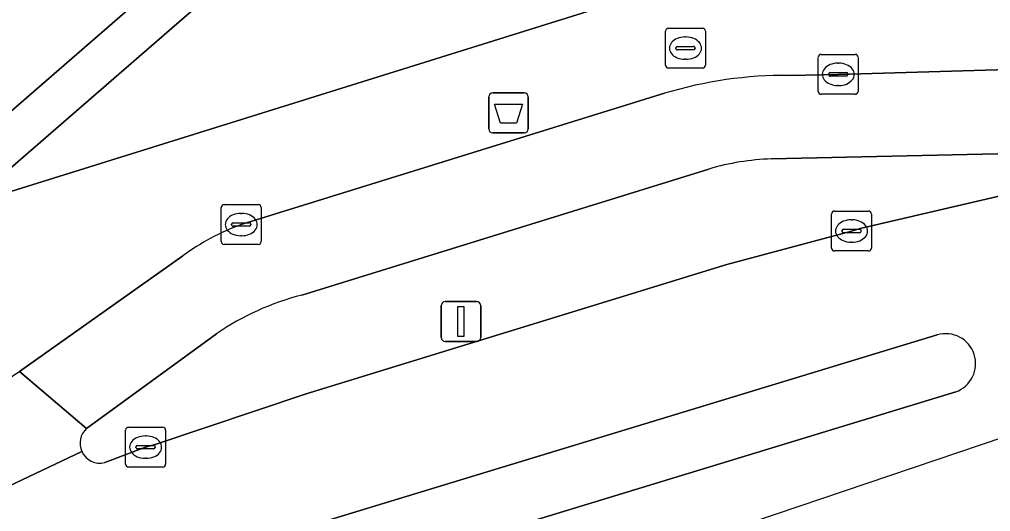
# Model space of a CAD drawing. Extents: x 161772 to 163126, y 383092 to 383917.
# Drawn here: x 162845.3 to 162869.63, y 383679.16 to 383691.48 of the extents above; entities that cross this region are included whole.
import ezdxf

# ---------------------------------------------------------------- set-up
doc = ezdxf.new("R2010")
doc.units = 0
for name, color, linetype in [('IMGEO_Afvalbak', 7, 'Continuous'), ('IMGEO_Fietspad_gesloten', 7, 'Continuous'), ('IMGEO_Groenvoorziening', 7, 'Continuous'), ('IMGEO_Kolk', 7, 'Continuous'), ('IMGEO_Lichtmast', 7, 'Continuous'), ('IMGEO_Rijbaan_lokaal_gesloten', 7, 'Continuous'), ('IMGEO_Rijbaan_lokaal_open', 7, 'Continuous'), ('IMGEO_Rioolput', 7, 'Continuous'), ('IMGEO_Verkeerseiland_open', 7, 'Continuous'), ('IMGEO_Voetpad_open', 7, 'Continuous')]:
    doc.layers.add(name, color=color, linetype=linetype)

msp = doc.modelspace()

# ---------------------------------------------------------------- linework, layer by layer
at = {"layer": 'IMGEO_Afvalbak'}
for p, q in [((162857.158, 383689.643), (162857.948, 383689.643)), ((162857.948, 383689.643), (162857.158, 383689.643)), ((162857.058, 383688.743), (162857.058, 383689.543)), ((162857.058, 383689.543), (162857.058, 383688.743)), ((162858.048, 383689.543), (162858.048, 383688.743)), ((162858.048, 383688.743), (162858.048, 383689.543)), ((162857.948, 383688.643), (162857.158, 383688.643)), ((162857.158, 383688.643), (162857.948, 383688.643))]:
    msp.add_line(p, q, dxfattribs=at)
msp.add_lwpolyline([(162857.201, 383689.357), (162857.905, 383689.357), (162857.756, 383688.887), (162857.35, 383688.887), (162857.201, 383689.357)], dxfattribs=at)
for centre, start, end in [((162857.158, 383689.543), 90, 180), ((162857.158, 383689.543), 90, 180), ((162857.948, 383689.543), 0, 90), ((162857.948, 383689.543), 360, 90), ((162857.158, 383688.743), 180, 270), ((162857.158, 383688.743), 180, 270), ((162857.948, 383688.743), 270, 0), ((162857.948, 383688.743), 270, 0)]:
    msp.add_arc(centre, 0.1, start, end, dxfattribs=at)
at = {"layer": 'IMGEO_Fietspad_gesloten'}
for points in [[(162864.141, 383687.989), (162870.177, 383688.123), (162870.18, 383690.225), (162870.067, 383690.229), (162865.814, 383690.107), (162864.583, 383690.083)], [(162861.465, 383689.633), (162850.859, 383686.346)], [(162852.379, 383684.578), (162862.575, 383687.736)], [(162849.39, 383685.559), (162845.3, 383682.668), (162846.981, 383681.239), (162850.238, 383683.611)]]:
    msp.add_lwpolyline(points, dxfattribs=at)
for centre, radius, start, end in [((162864.514, 383679.531), 10.552, 89.6274, 106.7974), ((162864.335, 383681.815), 6.178, 91.8005, 106.5541), ((162852.877, 383680.815), 5.888, 110.0434, 126.316), ((162854.028, 383678.074), 6.71, 104.2244, 124.389)]:
    msp.add_arc(centre, radius, start, end, dxfattribs=at)
at = {"layer": 'IMGEO_Groenvoorziening'}
msp.add_lwpolyline([(162859.53, 383691.685), (162855.921, 383697.173), (162844.253, 383687.047), (162844.296, 383686.933)], close=True, dxfattribs=at)
at = {"layer": 'IMGEO_Kolk'}
for p, q in [((162865.388, 383690.608), (162866.24, 383690.608)), ((162865.313, 383689.682), (162865.313, 383690.534)), ((162865.801, 383690.388), (162865.826, 383690.388)), ((162866.314, 383690.534), (162866.314, 383689.682)), ((162865.572, 383690.102), (162865.572, 383690.114)), ((162865.615, 383690.151), (162866.013, 383690.151)), ((162866.056, 383690.114), (162866.056, 383690.102)), ((162866.01, 383690.065), (162865.612, 383690.065)), ((162865.824, 383689.828), (162865.799, 383689.828)), ((162866.24, 383689.608), (162865.388, 383689.608)), ((162850.357, 383685.92), (162850.357, 383686.772)), ((162850.432, 383686.846), (162851.284, 383686.846)), ((162851.358, 383686.772), (162851.358, 383685.92)), ((162850.845, 383686.626), (162850.87, 383686.626)), ((162865.646, 383685.758), (162865.646, 383686.61)), ((162865.721, 383686.684), (162866.573, 383686.684)), ((162866.134, 383686.464), (162866.159, 383686.464)), ((162866.647, 383686.61), (162866.647, 383685.758)), ((162850.616, 383686.34), (162850.616, 383686.352)), ((162851.054, 383686.303), (162850.656, 383686.303)), ((162850.659, 383686.389), (162851.057, 383686.389)), ((162851.1, 383686.352), (162851.1, 383686.34)), ((162865.948, 383686.227), (162866.346, 383686.227)), ((162850.868, 383686.066), (162850.843, 383686.066)), ((162865.905, 383686.178), (162865.905, 383686.19)), ((162866.343, 383686.141), (162865.945, 383686.141)), ((162866.389, 383686.19), (162866.389, 383686.178)), ((162851.284, 383685.846), (162850.432, 383685.846)), ((162866.157, 383685.904), (162866.132, 383685.904)), ((162866.573, 383685.684), (162865.721, 383685.684)), ((162847.961, 383680.345), (162847.961, 383681.197)), ((162848.036, 383681.271), (162848.888, 383681.271)), ((162848.962, 383681.197), (162848.962, 383680.345)), ((162848.449, 383681.051), (162848.474, 383681.051)), ((162848.22, 383680.765), (162848.22, 383680.777)), ((162848.658, 383680.728), (162848.26, 383680.728)), ((162848.263, 383680.814), (162848.661, 383680.814)), ((162848.704, 383680.777), (162848.704, 383680.765)), ((162848.472, 383680.491), (162848.447, 383680.491)), ((162848.888, 383680.271), (162848.036, 383680.271))]:
    msp.add_line(p, q, dxfattribs=at)
for points in [[(162865.388, 383690.608), (162866.24, 383690.608)], [(162865.313, 383689.682), (162865.313, 383690.534)], [(162866.314, 383690.534), (162866.314, 383689.682)], [(162866.24, 383689.608), (162865.388, 383689.608)], [(162850.357, 383685.92), (162850.357, 383686.772)], [(162850.432, 383686.846), (162851.284, 383686.846)], [(162851.358, 383686.772), (162851.358, 383685.92)], [(162865.646, 383685.758), (162865.646, 383686.61)], [(162865.721, 383686.684), (162866.573, 383686.684)], [(162866.647, 383686.61), (162866.647, 383685.758)], [(162851.284, 383685.846), (162850.432, 383685.846)], [(162866.573, 383685.684), (162865.721, 383685.684)], [(162847.961, 383680.345), (162847.961, 383681.197)], [(162848.036, 383681.271), (162848.888, 383681.271)], [(162848.962, 383681.197), (162848.962, 383680.345)], [(162848.888, 383680.271), (162848.036, 383680.271)]]:
    msp.add_lwpolyline(points, dxfattribs=at)
for centre, radius, start, end in [((162865.39, 383690.532), 0.0765, 91.552, 178.448), ((162865.39, 383690.532), 0.0765, 91.552, 178.448), ((162866.238, 383690.532), 0.0765, 1.552, 88.448), ((162866.238, 383690.532), 0.0765, 1.552, 88.448), ((162865.612, 383690.111), 0.0403, 85.8775, 175.7526), ((162866.017, 383690.113), 0.0386, 1.7309, 96.639), ((162865.609, 383690.101), 0.0366, 178.938, 274.7102), ((162866.013, 383690.108), 0.043, 264.8664, 352.4533), ((162865.39, 383689.684), 0.0765, 181.552, 268.448), ((162865.39, 383689.684), 0.0765, 181.552, 268.448), ((162866.238, 383689.684), 0.0765, 271.552, 358.448), ((162866.238, 383689.684), 0.0765, 271.552, 358.448), ((162850.434, 383686.77), 0.0765, 91.552, 178.448), ((162850.434, 383686.77), 0.0765, 91.552, 178.448), ((162851.282, 383686.77), 0.0765, 1.552, 88.448), ((162851.282, 383686.77), 0.0765, 1.552, 88.448), ((162865.723, 383686.608), 0.0765, 91.552, 178.448), ((162865.723, 383686.608), 0.0765, 91.552, 178.448), ((162866.571, 383686.608), 0.0765, 1.552, 88.448), ((162866.571, 383686.608), 0.0765, 1.552, 88.448), ((162850.656, 383686.349), 0.0403, 85.8775, 175.7526), ((162850.653, 383686.339), 0.0366, 178.938, 274.7102), ((162851.057, 383686.346), 0.043, 264.8664, 352.4533), ((162851.061, 383686.351), 0.0386, 1.7309, 96.639), ((162865.945, 383686.187), 0.0403, 85.8775, 175.7526), ((162866.35, 383686.189), 0.0386, 1.7309, 96.639), ((162865.942, 383686.177), 0.0366, 178.938, 274.7102), ((162866.346, 383686.184), 0.043, 264.8664, 352.4533), ((162850.434, 383685.922), 0.0765, 181.552, 268.448), ((162850.434, 383685.922), 0.0765, 181.552, 268.448), ((162851.282, 383685.922), 0.0765, 271.552, 358.448), ((162851.282, 383685.922), 0.0765, 271.552, 358.448), ((162865.723, 383685.76), 0.0765, 181.552, 268.448), ((162865.723, 383685.76), 0.0765, 181.552, 268.448), ((162866.571, 383685.76), 0.0765, 271.552, 358.448), ((162866.571, 383685.76), 0.0765, 271.552, 358.448), ((162848.038, 383681.195), 0.0765, 91.552, 178.448), ((162848.038, 383681.195), 0.0765, 91.552, 178.448), ((162848.886, 383681.195), 0.0765, 1.552, 88.448), ((162848.886, 383681.195), 0.0765, 1.552, 88.448), ((162848.26, 383680.774), 0.0403, 85.8775, 175.7526), ((162848.257, 383680.764), 0.0366, 178.938, 274.7102), ((162848.661, 383680.771), 0.043, 264.8664, 352.4533), ((162848.665, 383680.776), 0.0386, 1.7309, 96.639), ((162848.038, 383680.347), 0.0765, 181.552, 268.448), ((162848.038, 383680.347), 0.0765, 181.552, 268.448), ((162848.886, 383680.347), 0.0765, 271.552, 358.448), ((162848.886, 383680.347), 0.0765, 271.552, 358.448)]:
    msp.add_arc(centre, radius, start, end, dxfattribs=at)
for centre, major_axis, ratio, start_param, end_param in [((162865.8, 383690.108), (-0.387, 0.002), 0.722429, 4.712389, 7.853982), ((162865.825, 383690.108), (-0.39, 0.002), 0.717154, 1.570796, 4.712389), ((162850.844, 383686.346), (-0.387, 0.002), 0.722429, 4.712389, 7.853982), ((162850.869, 383686.346), (-0.39, 0.002), 0.717154, 1.570796, 4.712389), ((162866.133, 383686.184), (-0.387, 0.002), 0.722429, 4.712389, 7.853982), ((162866.158, 383686.184), (-0.39, 0.002), 0.717154, 1.570796, 4.712389), ((162848.448, 383680.771), (-0.387, 0.002), 0.722429, 4.712389, 7.853982), ((162848.473, 383680.771), (-0.39, 0.002), 0.717154, 1.570796, 4.712389)]:
    msp.add_ellipse(centre, major_axis=major_axis, ratio=ratio, start_param=start_param, end_param=end_param, dxfattribs=at)
at = {"layer": 'IMGEO_Lichtmast'}
for p, q in [((162855.867, 383683.517), (162855.867, 383684.317)), ((162855.867, 383684.317), (162855.867, 383683.517)), ((162855.967, 383684.417), (162856.757, 383684.417)), ((162856.757, 383684.417), (162855.967, 383684.417)), ((162856.857, 383684.317), (162856.857, 383683.517)), ((162856.857, 383683.517), (162856.857, 383684.317)), ((162856.757, 383683.417), (162855.967, 383683.417)), ((162855.967, 383683.417), (162856.757, 383683.417))]:
    msp.add_line(p, q, dxfattribs=at)
msp.add_lwpolyline([(162856.287, 383684.292), (162856.437, 383684.292), (162856.437, 383683.542), (162856.287, 383683.542), (162856.287, 383684.292)], dxfattribs=at)
for centre, start, end in [((162855.967, 383684.317), 90, 180), ((162855.967, 383684.317), 90, 180), ((162856.757, 383684.317), 0, 90), ((162856.757, 383684.317), 360, 90), ((162855.967, 383683.517), 180, 270), ((162855.967, 383683.517), 180, 270), ((162856.757, 383683.517), 270, 0), ((162856.757, 383683.517), 270, 0)]:
    msp.add_arc(centre, 0.1, start, end, dxfattribs=at)
at = {"layer": 'IMGEO_Rijbaan_lokaal_gesloten'}
for points in [[(162870.271, 383687.159), (162866.362, 383686.244), (162866.147, 383686.183), (162865.931, 383686.118), (162863.023, 383685.347), (162852.486, 383682.104), (162848.7, 383680.84), (162848.462, 383680.77), (162847.439, 383680.385)], [(162846.862, 383680.663), (162837.539, 383676.241), (162836.211, 383675.725), (162838.543, 383669.56), (162838.543, 383669.56), (162844.747, 383672.508), (162874.567, 383682.58), (162898.578, 383684.517), (162910.589, 383683.945), (162922.976, 383683.355), (162931.033, 383682.115), (162963.252, 383677.157), (162982.453, 383670.425)], [(162851.038, 383678.333), (162868.295, 383683.582)], [(162846.981, 383681.239), (162845.3, 383682.668)], [(162868.761, 383682.155), (162851.478, 383676.888)], [(162837.442, 383678.176), (162835.565, 383677.434), (162836.211, 383675.725), (162837.539, 383676.241), (162846.862, 383680.663)]]:
    msp.add_lwpolyline(points, dxfattribs=at)
for centre, radius, start, end in [((162868.505, 383682.861), 0.751, 289.9242, 106.2456), ((162815.557, 383724.74), 51.523, 299.694, 305.2589), ((162847.319, 383680.869), 0.501, 132.3773, 204.2768), ((162847.316, 383680.868), 0.498, 204.2893, 284.261)]:
    msp.add_arc(centre, radius, start, end, dxfattribs=at)
at = {"layer": 'IMGEO_Rijbaan_lokaal_open'}
msp.add_lwpolyline([(162840.35, 383685.085), (162841.284, 383685.887), (162859.781, 383701.941)], dxfattribs=at)
at = {"layer": 'IMGEO_Rioolput'}
for p, q in [((162861.486, 383690.338), (162861.486, 383691.19)), ((162861.561, 383691.264), (162862.413, 383691.264)), ((162862.487, 383691.19), (162862.487, 383690.338)), ((162861.974, 383691.044), (162861.999, 383691.044)), ((162861.745, 383690.758), (162861.745, 383690.77)), ((162862.183, 383690.721), (162861.785, 383690.721)), ((162861.788, 383690.807), (162862.186, 383690.807)), ((162862.229, 383690.77), (162862.229, 383690.758)), ((162861.997, 383690.484), (162861.972, 383690.484)), ((162862.413, 383690.264), (162861.561, 383690.264))]:
    msp.add_line(p, q, dxfattribs=at)
for points in [[(162861.486, 383690.338), (162861.486, 383691.19)], [(162861.561, 383691.264), (162862.413, 383691.264)], [(162862.487, 383691.19), (162862.487, 383690.338)], [(162862.413, 383690.264), (162861.561, 383690.264)]]:
    msp.add_lwpolyline(points, dxfattribs=at)
for centre, radius, start, end in [((162861.563, 383691.188), 0.0765, 91.552, 178.448), ((162861.563, 383691.188), 0.0765, 91.552, 178.448), ((162862.411, 383691.188), 0.0765, 1.552, 88.448), ((162862.411, 383691.188), 0.0765, 1.552, 88.448), ((162861.785, 383690.767), 0.0403, 85.8775, 175.7526), ((162861.782, 383690.757), 0.0366, 178.938, 274.7102), ((162862.186, 383690.764), 0.043, 264.8664, 352.4533), ((162862.19, 383690.769), 0.0386, 1.7309, 96.639), ((162861.563, 383690.34), 0.0765, 181.552, 268.448), ((162861.563, 383690.34), 0.0765, 181.552, 268.448), ((162862.411, 383690.34), 0.0765, 271.552, 358.448), ((162862.411, 383690.34), 0.0765, 271.552, 358.448)]:
    msp.add_arc(centre, radius, start, end, dxfattribs=at)
for centre, major_axis, ratio, start_param, end_param in [((162861.973, 383690.764), (-0.387, 0.002), 0.722429, 4.712389, 7.853982), ((162861.998, 383690.764), (-0.39, 0.002), 0.717154, 1.570796, 4.712389)]:
    msp.add_ellipse(centre, major_axis=major_axis, ratio=ratio, start_param=start_param, end_param=end_param, dxfattribs=at)
at = {"layer": 'IMGEO_Verkeerseiland_open'}
for points in [[(162870.177, 383688.123), (162864.141, 383687.989)], [(162862.575, 383687.736), (162852.379, 383684.578)], [(162863.023, 383685.347), (162865.931, 383686.118), (162866.147, 383686.183), (162866.362, 383686.244), (162870.271, 383687.159)], [(162847.439, 383680.385), (162848.462, 383680.77), (162848.7, 383680.84), (162852.486, 383682.104), (162863.023, 383685.347)], [(162850.238, 383683.611), (162846.981, 383681.239)], [(162868.295, 383683.582), (162851.038, 383678.333)], [(162851.478, 383676.888), (162868.761, 383682.155)]]:
    msp.add_lwpolyline(points, dxfattribs=at)
for centre, radius, start, end in [((162864.335, 383681.815), 6.178, 91.8005, 106.5541), ((162854.028, 383678.074), 6.71, 104.2244, 124.389), ((162868.505, 383682.861), 0.751, 289.9242, 106.2456), ((162847.319, 383680.869), 0.501, 132.3773, 204.2768), ((162847.316, 383680.868), 0.498, 204.2893, 284.261)]:
    msp.add_arc(centre, radius, start, end, dxfattribs=at)
at = {"layer": 'IMGEO_Voetpad_open'}
for points in [[(162861.457, 383703.415), (162859.781, 383701.941), (162841.284, 383685.887), (162840.35, 383685.085)], [(162864.583, 383690.083), (162865.814, 383690.107), (162870.067, 383690.229), (162870.18, 383690.225)], [(162850.859, 383686.346), (162861.465, 383689.633)], [(162845.3, 383682.668), (162849.39, 383685.559)]]:
    msp.add_lwpolyline(points, dxfattribs=at)
msp.add_lwpolyline([(162855.921, 383697.173), (162861.893, 383702.356), (162862.934, 383702.275), (162868.617, 383695.998), (162868.348, 383694.436), (162859.53, 383691.685), (162844.296, 383686.933), (162844.253, 383687.047)], close=True, dxfattribs=at)
for centre, radius, start, end in [((162864.514, 383679.531), 10.552, 89.6274, 106.7974), ((162852.877, 383680.815), 5.888, 110.0434, 126.316), ((162815.557, 383724.74), 51.523, 299.694, 305.2589)]:
    msp.add_arc(centre, radius, start, end, dxfattribs=at)

doc.saveas('drawing.dxf')
